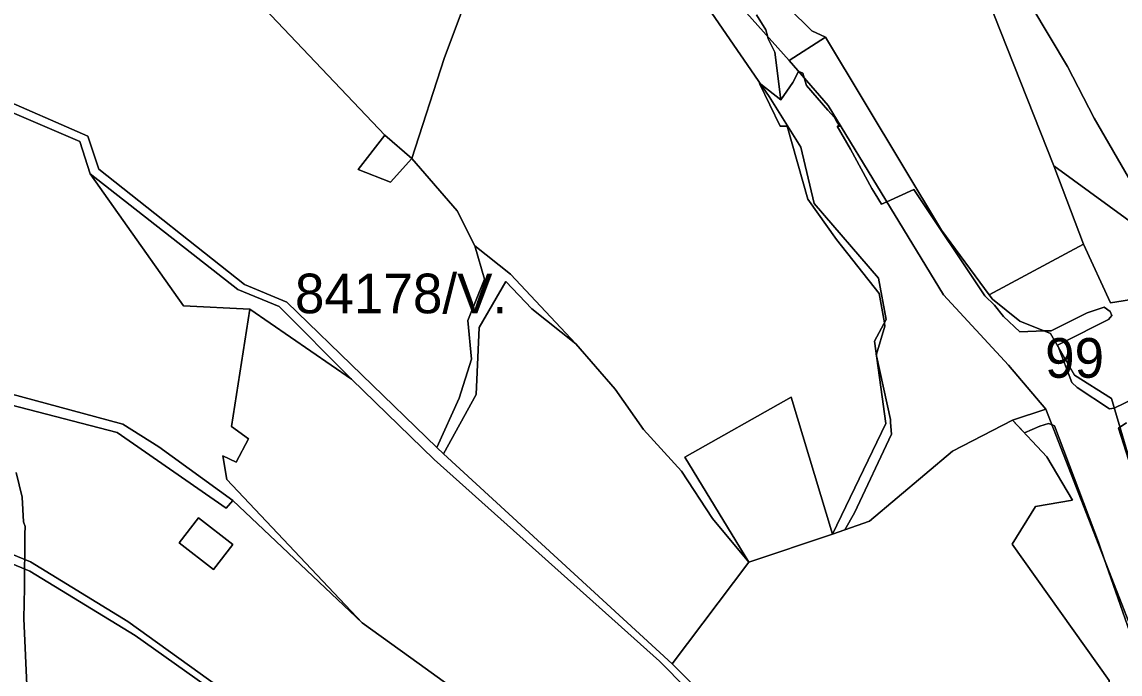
# Model space of a CAD drawing. Extents: x -477304 to -465429, y -1159113 to -1149210.
# Drawn here: x -471923.8 to -471508.4, y -1156207.2 to -1155960.6 of the extents above; entities that cross this region are included whole.
import ezdxf

# ---------------------------------------------------------------- set-up
doc = ezdxf.new("R2010")
doc.units = 0
for name, color, linetype in [('BPEJ_s', 7, 'Continuous'), ('ostatni_s', 7, 'Continuous'), ('PUPFL_s', 7, 'Continuous'), ('trav_porost_s', 7, 'Continuous')]:
    doc.layers.add(name, color=color, linetype=linetype)

msp = doc.modelspace()

# ---------------------------------------------------------------- linework, layer by layer
at = {"layer": 'BPEJ_s'}
for points in [[(-471492.17, -1156097.75), (-471510.61, -1156106.65), (-471510.67, -1156106.68), (-471511.52, -1156106.79), (-471512.37, -1156106.9), (-471524.71, -1156098.81), (-471526.62, -1156096.9), (-471531.87, -1156083.34), (-471532.07, -1156082.83), (-471530.03, -1156081.8), (-471512.8, -1156073.08), (-471511.52, -1156071.59), (-471512.16, -1156070.1), (-471514.5, -1156068.4), (-471520.88, -1156070.53), (-471534.49, -1156077.33), (-471537.12, -1156077.43), (-471546.4, -1156077.76), (-471552.57, -1156072.02), (-471555.89, -1156067.71), (-471559.59, -1156064.15), (-471586.46, -1156023.94), (-471596.7, -1156028.56), (-471598.63, -1156029.43), (-471601.03, -1156025.61), (-471602.34, -1156023.53), (-471610.42, -1156008.64), (-471615.43, -1156000), (-471614.42, -1156000), (-471615.64, -1155998.05), (-471616.48, -1155996.7), (-471618.99, -1155993.88), (-471627.1, -1155984.57), (-471627.89, -1155981.67), (-471628.38, -1155979.89), (-471629.91, -1155979.32), (-471629.99, -1155979.29), (-471630.08, -1155979.25), (-471632.2, -1155983.5), (-471636.81, -1155990), (-471639, -1155972.03), (-471641.55, -1155966.93), (-471641.83, -1155965.8), (-471642.4, -1155963.53), (-471645.99, -1155957.8)], [(-471645.99, -1155957.8), (-471642.4, -1155963.53), (-471641.83, -1155965.8), (-471641.55, -1155966.93), (-471639, -1155972.03), (-471636.81, -1155990)], [(-471503.87, -1156193.88), (-471514.43, -1156163.61), (-471516.63, -1156157.3), (-471533.22, -1156113.28), (-471534.17, -1156112.93), (-471535.56, -1156112.43), (-471538.75, -1156113.49), (-471544.62, -1156116.01), (-471549.11, -1156111.23), (-471571.83, -1156122.87), (-471603.2, -1156149.41), (-471612.56, -1156152.69), (-471608.93, -1156146.24), (-471594.89, -1156116.47), (-471595.23, -1156112.07), (-471595.32, -1156110.94), (-471600.51, -1156086.85), (-471600.64, -1156086.27), (-471600.6, -1156086.16), (-471597.38, -1156075.6), (-471597.6, -1156074.36), (-471599.57, -1156063.3), (-471615.74, -1156042.88), (-471626.58, -1156027.57), (-471634.36, -1156000), (-471634.91, -1156000), (-471636.25, -1156000), (-471637.04, -1156000), (-471644.81, -1155983.78), (-471644.37, -1155984.12), (-471636.81, -1155990), (-471632.2, -1155983.5), (-471630.08, -1155979.25), (-471629.99, -1155979.29), (-471629.91, -1155979.32), (-471628.38, -1155979.89), (-471627.89, -1155981.67), (-471627.1, -1155984.57), (-471618.99, -1155993.88), (-471616.48, -1155996.7), (-471615.64, -1155998.05), (-471614.42, -1156000), (-471615.43, -1156000), (-471610.42, -1156008.64), (-471602.34, -1156023.53), (-471601.03, -1156025.61), (-471598.63, -1156029.43), (-471596.7, -1156028.56), (-471586.46, -1156023.94), (-471559.59, -1156064.15), (-471555.89, -1156067.71), (-471552.57, -1156072.02), (-471546.4, -1156077.76), (-471537.12, -1156077.43), (-471534.49, -1156077.33), (-471520.88, -1156070.53), (-471514.5, -1156068.4), (-471512.16, -1156070.1), (-471511.52, -1156071.59), (-471512.8, -1156073.08), (-471530.03, -1156081.8), (-471532.07, -1156082.83), (-471531.87, -1156083.34), (-471526.62, -1156096.9), (-471524.71, -1156098.81), (-471512.37, -1156106.9), (-471511.52, -1156106.79), (-471510.67, -1156106.68), (-471510.61, -1156106.65), (-471492.17, -1156097.75)], [(-471636.81, -1155990), (-471644.37, -1155984.12), (-471644.81, -1155983.78), (-471637.04, -1156000), (-471636.25, -1156000), (-471634.91, -1156000), (-471634.36, -1156000), (-471626.58, -1156027.57), (-471615.74, -1156042.88), (-471599.57, -1156063.3), (-471597.6, -1156074.36), (-471597.38, -1156075.6), (-471600.6, -1156086.16), (-471600.64, -1156086.27), (-471600.51, -1156086.85), (-471595.32, -1156110.94), (-471595.23, -1156112.07), (-471594.89, -1156116.47), (-471608.93, -1156146.24), (-471612.56, -1156152.69), (-471603.2, -1156149.41), (-471571.83, -1156122.87), (-471549.11, -1156111.23), (-471544.62, -1156116.01), (-471538.75, -1156113.49), (-471535.56, -1156112.43), (-471534.17, -1156112.93), (-471533.22, -1156113.28), (-471516.63, -1156157.3), (-471514.43, -1156163.61), (-471503.87, -1156193.88)], [(-471506, -1156112.21), (-471508.48, -1156113.83), (-471509.06, -1156114.21), (-471502.28, -1156135.53)], [(-471502.28, -1156135.53), (-471509.06, -1156114.21), (-471508.48, -1156113.83), (-471506, -1156112.21)], [(-471921.35, -1156225.36), (-471923.05, -1156186.22), (-471922.91, -1156174.57), (-471922.83, -1156167.46), (-471922.8, -1156165.65), (-471922.78, -1156163.85), (-471922.67, -1156154.35), (-471922.63, -1156151.35), (-471923.26, -1156149.67), (-471923.69, -1156140.29), (-471926.03, -1156130.93)], [(-471926.03, -1156130.93), (-471923.69, -1156140.29), (-471923.26, -1156149.67), (-471922.63, -1156151.35), (-471922.67, -1156154.35), (-471922.78, -1156163.85), (-471922.8, -1156165.65), (-471922.83, -1156167.46), (-471922.91, -1156174.57), (-471923.05, -1156186.22), (-471921.35, -1156225.36)]]:
    msp.add_lwpolyline(points, dxfattribs=at)
at = {"layer": 'ostatni_s'}
for points in [[(-471846.6, -1156144.44), (-471887.77, -1156115.86), (-471961.78, -1156096.7), (-472002.95, -1156059.64), (-472060.94, -1156017.86), (-472114.74, -1155987.88), (-472136.18, -1155975.93), (-472187.87, -1155942.69), (-472215.52, -1155924.72), (-472183.46, -1155941.08), (-472146.8, -1155964), (-472111.2, -1155984.77), (-472055.48, -1156017.08), (-471996.21, -1156058.07), (-471958.37, -1156094.35), (-471938.55, -1156098.41), (-471885.62, -1156112.71), (-471872.06, -1156121.26), (-471844.07, -1156141.53)], [(-471796.62, -1156016.32), (-471786.53, -1156003.34), (-471776.37, -1156012.17), (-471784.44, -1156021.21)], [(-471842.1, -1156061.73), (-471826.54, -1156068.14), (-471799.2, -1156095.69), (-471837.56, -1156069.19), (-471862.74, -1156067.95), (-471898.06, -1156018.06)], [(-471864.41, -1156157.57), (-471857.08, -1156148.11), (-471844.07, -1156158.19), (-471851.4, -1156167.65)]]:
    msp.add_lwpolyline(points, close=True, dxfattribs=at)
msp.add_lwpolyline([(-471934.15, -1155988.39), (-471898.9, -1156003.72), (-471894.72, -1156016.21), (-471839.69, -1156059.85), (-471823.65, -1156066.52), (-471766.84, -1156121.54), (-471764.35, -1156123.95), (-471677.91, -1156203.37), (-471638.33, -1156242.86), (-471595.74, -1156261.06), (-471558.31, -1156256.46), (-471559.69, -1156260.21), (-471595.52, -1156264.77), (-471637.97, -1156246.84), (-471662, -1156223.23), (-471682.7, -1156202.33), (-471767.85, -1156126.03), (-471799.2, -1156095.69), (-471826.54, -1156068.14), (-471842.1, -1156061.73), (-471898.06, -1156018.06), (-471901.97, -1156005.77), (-471937.31, -1155990.65)], dxfattribs=at)
at = {"layer": 'PUPFL_s'}
for points in [[(-471490.87, -1156044.26), (-471518.19, -1155996.98), (-471528.29, -1155977.46), (-471541.82, -1155954.79), (-471522.95, -1155926.39), (-471492.63, -1155880.64), (-471489.62, -1155887.05), (-471471.71, -1155932.34), (-471437.07, -1155982.51), (-471485.63, -1156049.87)], [(-471490.87, -1156044.26), (-471485.63, -1156049.87), (-471533.54, -1156015), (-471553.67, -1155964.04), (-471574.64, -1155910.94), (-471555.63, -1155931.64), (-471541.82, -1155954.79), (-471528.29, -1155977.46), (-471518.19, -1155996.98)], [(-471522.29, -1156044.62), (-471533.54, -1156015), (-471485.63, -1156049.87), (-471477.87, -1156058.18), (-471483.45, -1156062.21), (-471512.08, -1156066.81)], [(-471534.71, -1156078.4), (-471546.39, -1156073.69), (-471556.65, -1156065.37), (-471558, -1156063.73), (-471522.29, -1156044.62), (-471512.08, -1156066.81), (-471483.45, -1156062.21), (-471477.87, -1156058.18), (-471451.09, -1156102.86), (-471448.22, -1156116.24), (-471458.04, -1156130.52), (-471502.03, -1156135.49), (-471511.69, -1156103.04), (-471525.69, -1156094.11)], [(-471453.48, -1156348.67), (-471511.54, -1156287), (-471511.39, -1156282.12), (-471512.53, -1156209.7), (-471549.23, -1156158.04), (-471540.45, -1156143.89), (-471526.4, -1156141.4), (-471536.09, -1156125.11), (-471549.11, -1156111.23), (-471536.49, -1156106.98), (-471503.08, -1156192.74), (-471444.72, -1156260.91), (-471428.79, -1156276.96), (-471388.89, -1156312.41), (-471418.44, -1156369.64), (-471424.32, -1156381.04)]]:
    msp.add_lwpolyline(points, close=True, dxfattribs=at)
for points in [[(-471662.92, -1155957.21), (-471641.16, -1155988.78), (-471629.21, -1156007.87), (-471624.14, -1156029.23), (-471599.8, -1156057.43), (-471596.97, -1156073.16), (-471601.27, -1156081.31), (-471597.01, -1156112.43), (-471617.22, -1156154.32), (-471632.82, -1156102.42), (-471673.04, -1156125.14), (-471648.9, -1156164.87), (-471662.61, -1156148.42), (-471674.34, -1156130.5), (-471688.72, -1156114.66), (-471699.45, -1156099.42), (-471714.26, -1156082.35), (-471739.05, -1156055.93), (-471752.57, -1156045.21), (-471759.17, -1156031.96), (-471776.37, -1156012.17), (-471764.09, -1155974.38), (-471742.47, -1155916.43)], [(-471642.64, -1155946.35), (-471625.08, -1155963.87), (-471619.83, -1155966.31), (-471633.56, -1155975.07), (-471655.11, -1155950.92)], [(-471655.11, -1155950.92), (-471633.56, -1155975.07), (-471618.91, -1155992.13), (-471575.2, -1156063.82), (-471550.58, -1156090.34), (-471536.49, -1156106.98), (-471549.11, -1156111.23), (-471571.83, -1156122.87), (-471603.2, -1156149.41), (-471617.22, -1156154.32), (-471597.01, -1156112.43), (-471601.27, -1156081.31), (-471596.97, -1156073.16), (-471599.8, -1156057.43), (-471624.14, -1156029.23), (-471629.21, -1156007.87), (-471641.16, -1155988.78), (-471662.92, -1155957.21)], [(-471503.08, -1156192.74), (-471536.49, -1156106.98), (-471550.58, -1156090.34), (-471575.2, -1156063.82), (-471618.91, -1155992.13), (-471633.56, -1155975.07), (-471619.83, -1155966.31), (-471575.95, -1156039.3), (-471558, -1156063.73), (-471556.65, -1156065.37), (-471546.39, -1156073.69), (-471534.71, -1156078.4), (-471525.69, -1156094.11), (-471511.69, -1156103.04), (-471502.03, -1156135.49)]]:
    msp.add_lwpolyline(points, dxfattribs=at)
at = {"layer": 'trav_porost_s'}
for points in [[(-471721.37, -1155847.36), (-471740.65, -1155793.34), (-471726.52, -1155792.28), (-471729.64, -1155787.84), (-471679.54, -1155778.18), (-471672.97, -1155764.87), (-471626.35, -1155873.67), (-471608.03, -1155862.31), (-471595.92, -1155880.09), (-471574.64, -1155910.94), (-471553.67, -1155964.04), (-471533.54, -1156015), (-471522.29, -1156044.62), (-471558, -1156063.73), (-471575.95, -1156039.3), (-471619.83, -1155966.31), (-471625.08, -1155963.87), (-471642.64, -1155946.35), (-471659.06, -1155924.3), (-471664.97, -1155921.52), (-471693.88, -1155892.09)], [(-471742.47, -1155916.43), (-471764.09, -1155974.38), (-471776.37, -1156012.17), (-471786.53, -1156003.34), (-471846.36, -1155940.37), (-471878.26, -1155904.22), (-471907.04, -1155860.8), (-471917.17, -1155836.7), (-471873.39, -1155815.2), (-471868.73, -1155825.49), (-471827.84, -1155849.34)], [(-471758.42, -1156102.81), (-471753.81, -1156088.09), (-471755.12, -1156073.44), (-471748.87, -1156057.86), (-471752.57, -1156045.21), (-471739.05, -1156055.93), (-471714.26, -1156082.35), (-471730.99, -1156069.09), (-471740.76, -1156058.68), (-471750.83, -1156076.14), (-471752.06, -1156101.48), (-471764.35, -1156123.95), (-471766.84, -1156121.54)], [(-471714.26, -1156082.35), (-471699.45, -1156099.42), (-471688.72, -1156114.66), (-471674.34, -1156130.5), (-471662.61, -1156148.42), (-471648.9, -1156164.87), (-471677.91, -1156203.37), (-471764.35, -1156123.95), (-471752.06, -1156101.48), (-471750.83, -1156076.14), (-471740.76, -1156058.68), (-471730.99, -1156069.09)], [(-471632.82, -1156102.42), (-471617.22, -1156154.32), (-471648.9, -1156164.87), (-471673.04, -1156125.14)], [(-471677.91, -1156203.37), (-471648.9, -1156164.87), (-471617.22, -1156154.32), (-471603.2, -1156149.41), (-471571.83, -1156122.87), (-471549.11, -1156111.23), (-471536.09, -1156125.11), (-471526.4, -1156141.4), (-471540.45, -1156143.89), (-471549.23, -1156158.04), (-471512.53, -1156209.7), (-471511.39, -1156282.12), (-471544.41, -1156258.14), (-471549.26, -1156250.98), (-471552.33, -1156257.51), (-471558.31, -1156256.46), (-471595.74, -1156261.06), (-471638.33, -1156242.86)], [(-471844.07, -1156158.19), (-471857.08, -1156148.11), (-471864.41, -1156157.57), (-471851.4, -1156167.65)]]:
    msp.add_lwpolyline(points, close=True, dxfattribs=at)
for points in [[(-471958.1, -1155872.53), (-471915.71, -1155851.55), (-471912.93, -1155860.81), (-471887.48, -1155901.43), (-471878.26, -1155904.22), (-471846.36, -1155940.37), (-471786.53, -1156003.34), (-471796.62, -1156016.32), (-471784.44, -1156021.21), (-471776.37, -1156012.17), (-471759.17, -1156031.96), (-471752.57, -1156045.21), (-471748.87, -1156057.86), (-471755.12, -1156073.44), (-471753.81, -1156088.09), (-471758.42, -1156102.81), (-471766.84, -1156121.54), (-471823.65, -1156066.52), (-471839.69, -1156059.85), (-471894.72, -1156016.21), (-471898.9, -1156003.72), (-471934.15, -1155988.39)], [(-471937.31, -1155990.65), (-471901.97, -1156005.77), (-471898.06, -1156018.06), (-471862.74, -1156067.95), (-471837.56, -1156069.19), (-471844.56, -1156113.53), (-471838.14, -1156118.3), (-471842.73, -1156127.1), (-471847.81, -1156124.7), (-471846.3, -1156133.61), (-471795.19, -1156187.8), (-471844.07, -1156141.53), (-471872.06, -1156121.26), (-471885.62, -1156112.71), (-471938.55, -1156098.41)], [(-471753.15, -1156218.12), (-471773.52, -1156203.41), (-471795.19, -1156187.8), (-471846.3, -1156133.61), (-471847.81, -1156124.7), (-471842.73, -1156127.1), (-471838.14, -1156118.3), (-471844.56, -1156113.53), (-471837.56, -1156069.19), (-471799.2, -1156095.69), (-471767.85, -1156126.03), (-471682.7, -1156202.33), (-471662, -1156223.23)], [(-471961.78, -1156096.7), (-471887.77, -1156115.86), (-471846.6, -1156144.44), (-471844.07, -1156141.53), (-471795.19, -1156187.8), (-471773.52, -1156203.41), (-471753.15, -1156218.12), (-471737.11, -1156227.91), (-471692.8, -1156251.53), (-471666.87, -1156268.93), (-471627.96, -1156303.85), (-471547.63, -1156371.34), (-471534.65, -1156379.82), (-471563.21, -1156408.7), (-471703.92, -1156293.27), (-471706.95, -1156300.2), (-471715.08, -1156293.26), (-471761.42, -1156268.89), (-471785.43, -1156253.91), (-471829.89, -1156226.02), (-471883.73, -1156187.37), (-471920.65, -1156164.72), (-471959.79, -1156148.75)], [(-471959.79, -1156148.75), (-471920.65, -1156164.72), (-471883.73, -1156187.37), (-471829.89, -1156226.02), (-471785.43, -1156253.91), (-471761.42, -1156268.89), (-471715.08, -1156293.26), (-471706.95, -1156300.2), (-471676.21, -1156326.44), (-471632.98, -1156362.23), (-471598.8, -1156389.43), (-471570.55, -1156416.12), (-471546.02, -1156433.82)], [(-471546.6, -1156436.8), (-471574.88, -1156415.86), (-471599.37, -1156392.44), (-471609.24, -1156384.78), (-471637.63, -1156362.19), (-471679.42, -1156327.49), (-471717.83, -1156294.77), (-471764.85, -1156270.51), (-471787.38, -1156256.99), (-471815.41, -1156239.17), (-471881.05, -1156192.61), (-471920.82, -1156168.29), (-471958.93, -1156152.56)], [(-471958.93, -1156152.56), (-471920.82, -1156168.29), (-471881.05, -1156192.61), (-471815.41, -1156239.17), (-471787.38, -1156256.99), (-471764.85, -1156270.51), (-471717.83, -1156294.77), (-471679.42, -1156327.49), (-471637.63, -1156362.19), (-471609.24, -1156384.78), (-471599.37, -1156392.44), (-471574.88, -1156415.86), (-471546.6, -1156436.8)]]:
    msp.add_lwpolyline(points, dxfattribs=at)

# ---------------------------------------------------------------- texts
at = {"layer": 'BPEJ_s'}
for s, p in [('84178/V.', (-471820.56, -1156070.75)), ('99', (-471536.8, -1156095.13))]:
    msp.add_text(s, height=15, dxfattribs=at).set_placement(p)

doc.saveas('drawing.dxf')
